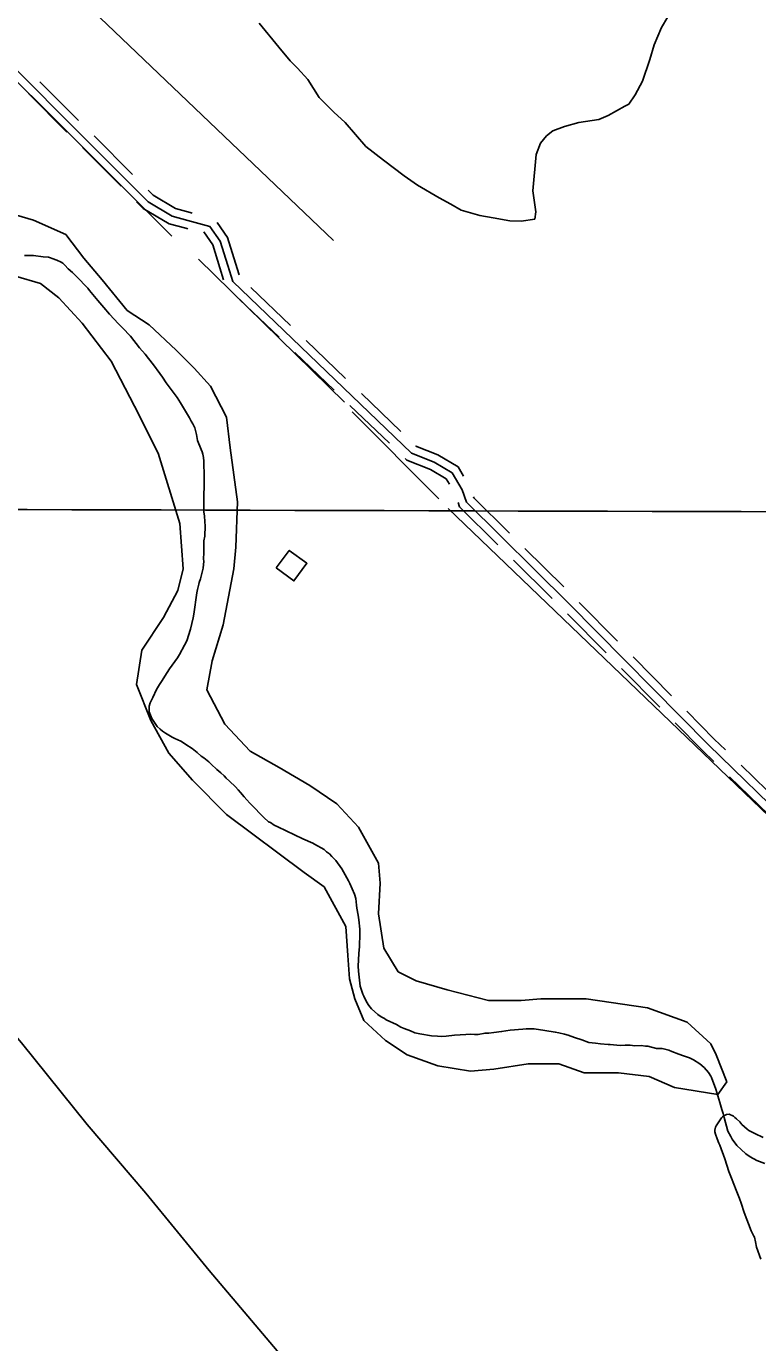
# Model space of a CAD drawing. Extents: x 3161615 to 3199515, y 867541 to 892976.
# Drawn here: x 3174576 to 3175914, y 877519 to 879928 of the extents above; entities that cross this region are included whole.
import ezdxf

# ---------------------------------------------------------------- set-up
doc = ezdxf.new("R2010")
doc.units = 0
for name, color, linetype in [('V-BLDG-OTLN', 7, 'Continuous'), ('V-GRID-MAJR', 7, 'Continuous'), ('V-ROAD-CNTR', 7, 'Continuous'), ('V-SITE-VEGE', 7, 'Continuous'), ('V-TOPO-SHOR', 7, 'Continuous')]:
    doc.layers.add(name, color=color, linetype=linetype)

msp = doc.modelspace()

# ---------------------------------------------------------------- linework, layer by layer
at = {"layer": 'V-BLDG-OTLN'}
msp.add_lwpolyline([(3175033.5601023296, 878936.3325145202), (3175065.7909075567, 878912.6433778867), (3175089.4800441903, 878944.8741831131), (3175057.2492389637, 878968.563319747)], close=True, dxfattribs=at)
at = {"layer": 'V-GRID-MAJR'}
msp.add_spline([(3165838.644, 879070.158), (3171065.6580000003, 879053.813), (3176292.6750000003, 879038.2270000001), (3181519.694, 879023.402), (3186746.716, 879009.337), (3191973.739, 878996.033), (3197200.764, 878983.488), (3197200.765, 878983.488)], degree=3, dxfattribs=at)
at = {"layer": 'V-ROAD-CNTR'}
for points in [[(3176137.7746876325, 878308.0033563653), (3175824.353314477, 878612.5867471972), (3175568.528826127, 878871.4142295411), (3175381.823199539, 879056.5288593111), (3175373.3562164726, 879079.4828134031), (3175355.284252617, 879110.3617516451), (3175322.3683184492, 879129.8077127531), (3175280.7134017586, 879146.6176791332), (3174953.905055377, 879460.562051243), (3174944.530074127, 879489.940992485), (3174930.8341015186, 879534.5059033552), (3174912.1781388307, 879561.343849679), (3174871.7602196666, 879572.3438276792), (3174843.112276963, 879580.1948119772), (3174799.1523648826, 879606.3587596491), (3174425.169112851, 879981.0530102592), (3174308.183346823, 880086.1937999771), (3174276.7564096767, 880138.294695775), (3174196.9595692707, 880193.5865851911), (3174036.786889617, 880346.251279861)], [(3174671.757619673, 879755.230461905), (3174601.1137609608, 879826.008320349)], [(3174650.523662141, 879734.0365042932), (3174579.879803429, 879804.8143627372)], [(3174770.658421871, 879656.1416600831), (3174700.014563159, 879726.919518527)], [(3174749.424464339, 879634.947702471), (3174678.7806056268, 879705.725560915)], [(3174879.340204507, 879585.8268007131), (3174875.712211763, 879586.8137987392), (3174849.037265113, 879594.1237841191), (3174808.4403463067, 879618.2867357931), (3174798.9153653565, 879627.829716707)], [(3174871.464220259, 879556.8788586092), (3174867.8082275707, 879557.8738566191), (3174837.187288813, 879566.2658398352), (3174789.8643834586, 879594.4307835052), (3174777.6814078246, 879606.6377590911)], [(3174965.684031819, 879472.990026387), (3174958.845045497, 879494.4239835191), (3174944.485074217, 879541.1478900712), (3174925.572112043, 879568.3568356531)], [(3174937.104088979, 879463.8700446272), (3174930.2151027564, 879485.458001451), (3174917.1831288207, 879527.8639166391), (3174900.9381613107, 879551.2328699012)], [(3175059.303844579, 879380.1132121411), (3174987.1879888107, 879449.3900735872)], [(3175038.5198861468, 879358.479255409), (3174966.404030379, 879427.7561168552)], [(3175160.265642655, 879283.1254061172), (3175088.1497868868, 879352.4022675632)], [(3175139.481684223, 879261.4914493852), (3175067.365828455, 879330.768310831)], [(3175261.2274407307, 879186.1376000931), (3175189.111584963, 879255.414461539)], [(3175240.443482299, 879164.5036433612), (3175168.3276265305, 879233.780504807)], [(3175376.0182111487, 879104.6317631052), (3175366.264230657, 879121.2967297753), (3175329.027305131, 879143.2956857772), (3175289.017385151, 879159.4416534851), (3175290.076383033, 879158.4236555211)], [(3175350.126262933, 879089.4777934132), (3175344.3042745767, 879099.426773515), (3175315.7093317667, 879116.3197397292), (3175272.409418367, 879133.7937047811), (3175269.286424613, 879136.7956987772)], [(3175459.969043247, 879000.1709720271), (3175394.746173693, 879064.8388426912), (3175394.2261747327, 879066.246839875)], [(3175438.847085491, 878978.8670146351), (3175368.9002253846, 879048.218875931), (3175366.080231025, 879055.8668606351)], [(3175559.386844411, 878901.6011691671), (3175488.373986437, 878972.008028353)], [(3175538.264886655, 878880.2972117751), (3175467.252028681, 878950.704070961)], [(3175658.1076469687, 878802.1213681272), (3175587.8107875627, 878873.243225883)], [(3175636.7716896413, 878781.0314103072), (3175566.4748302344, 878852.1532680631)], [(3175756.5234501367, 878702.5505672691), (3175686.2265907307, 878773.672425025)], [(3175735.187492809, 878681.4606094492), (3175664.890633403, 878752.5824672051)], [(3175855.127252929, 878603.596765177), (3175834.9152933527, 878623.2387258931), (3175784.642393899, 878674.1016241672)], [(3175834.2192947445, 878582.0828082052), (3175813.791335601, 878601.9347685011), (3175763.306436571, 878653.011666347)], [(3175934.619093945, 878484.513003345), (3175862.905237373, 878554.205863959)], [(3175955.5270521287, 878506.0269603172), (3175883.813195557, 878575.7198209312)]]:
    msp.add_lwpolyline(points, dxfattribs=at)
at = {"layer": 'V-SITE-VEGE'}
for p, q in [((3175002.389, 879933.0599999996), (3175038.307, 879889.1409999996)), ((3175738.359, 879925.6219999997), (3175749.862, 879944.5839999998)), ((3175724.889, 879893.3579999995), (3175738.3590000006, 879925.6219999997)), ((3175038.307, 879889.1409999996), (3175059.105, 879864.3149999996)), ((3175717.148, 879866.7709999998), (3175724.889, 879893.3579999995)), ((3175059.105, 879864.3149999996), (3175072.3510000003, 879850.9379999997)), ((3175703.639, 879826.8979999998), (3175717.148, 879866.7709999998)), ((3175072.3510000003, 879850.9379999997), (3175091.2660000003, 879829.9229999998)), ((3175091.2660000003, 879829.9229999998), (3175112.025, 879797.4929999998)), ((3175690.2020000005, 879802.2419999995), (3175703.6390000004, 879826.8979999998)), ((3175112.025, 879797.4929999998), (3175138.5200000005, 879770.7339999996)), ((3175671.082, 879781.4159999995), (3175678.7090000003, 879785.1829999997)), ((3175678.7090000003, 879785.1829999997), (3175690.2020000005, 879802.2419999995)), ((3175138.52, 879770.7339999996), (3175159.344, 879751.6119999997)), ((3175623.417, 879756.9279999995), (3175640.569, 879764.4529999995)), ((3175640.569, 879764.4529999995), (3175671.082, 879781.4159999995)), ((3175159.344, 879751.6119999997), (3175197.164, 879707.6839999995)), ((3175528.1770000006, 879726.9679999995), (3175539.633, 879736.4219999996)), ((3175539.633, 879736.4219999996), (3175560.5900000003, 879743.9259999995)), ((3175560.59, 879743.9259999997), (3175587.253, 879751.4009999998)), ((3175587.253, 879751.4009999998), (3175623.417, 879756.9279999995)), ((3175508.991, 879692.8299999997), (3175516.7, 879713.7129999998)), ((3175516.7, 879713.7129999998), (3175528.177, 879726.9679999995)), ((3175197.164, 879707.6839999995), (3175229.3730000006, 879682.8009999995)), ((3175502.955, 879626.2969999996), (3175508.991, 879692.8299999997)), ((3175229.3730000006, 879682.8009999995), (3175267.268, 879654.0879999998)), ((3175267.268, 879654.0879999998), (3175291.9070000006, 879636.8499999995)), ((3175291.907, 879636.8499999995), (3175331.73, 879613.8299999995)), ((3175331.73, 879613.8299999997), (3175352.593, 879602.3149999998)), ((3175508.473, 879588.2319999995), (3175502.9550000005, 879626.2969999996)), ((3174589.1010000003, 879572.9319999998), (3174532.9220000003, 879589.4649999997)), ((3175352.593, 879602.3149999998), (3175371.556, 879590.8109999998)), ((3175371.556, 879590.8109999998), (3175405.741, 879581.1339999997)), ((3174648.5810000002, 879546.4819999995), (3174589.1010000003, 879572.9319999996)), ((3175405.741, 879581.1339999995), (3175430.444, 879577.2059999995)), ((3175430.444, 879577.2059999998), (3175460.844, 879571.3529999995)), ((3175460.844, 879571.3529999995), (3175481.765, 879571.2479999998)), ((3175481.765, 879571.2479999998), (3175506.507, 879574.9309999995)), ((3175506.507, 879574.9309999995), (3175508.473, 879588.2319999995)), ((3174681.628, 879503.5009999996), (3174648.5810000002, 879546.4819999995)), ((3174714.6720000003, 879463.8269999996), (3174681.628, 879503.5009999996)), ((3174556.054, 879470.4379999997), (3174602.3190000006, 879457.2139999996)), ((3174602.3190000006, 879457.2139999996), (3174635.361, 879430.7639999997)), ((3174760.936, 879407.6189999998), (3174714.6720000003, 879463.8269999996)), ((3174635.361, 879430.7639999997), (3174678.3220000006, 879384.4789999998)), ((3174800.592, 879381.1719999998), (3174760.936, 879407.6189999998)), ((3174678.3220000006, 879384.4789999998), (3174731.1950000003, 879315.0459999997)), ((3174850.16, 879334.8869999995), (3174800.592, 879381.1719999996)), ((3174883.2060000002, 879301.8219999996), (3174850.1600000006, 879334.8869999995)), ((3174731.1950000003, 879315.0459999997), (3174774.156, 879232.3899999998)), ((3174912.947, 879268.7589999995), (3174883.2060000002, 879301.8219999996)), ((3174942.688, 879212.5539999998), (3174912.9470000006, 879268.7589999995)), ((3174774.156, 879232.3899999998), (3174817.115, 879146.4279999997)), ((3174949.2970000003, 879156.3479999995), (3174942.688, 879212.5539999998)), ((3174962.515, 879057.1619999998), (3174949.2970000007, 879156.3479999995)), ((3174817.115, 879146.4279999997), (3174856.77, 879017.4859999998)), ((3174959.211, 878974.5059999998), (3174962.515, 879057.1619999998)), ((3174856.77, 879017.4859999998), (3174863.3790000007, 878934.8299999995)), ((3174955.906, 878934.8299999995), (3174959.211, 878974.5059999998)), ((3174863.3790000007, 878934.8299999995), (3174853.465, 878895.1569999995)), ((3174936.079, 878832.3379999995), (3174955.906, 878934.8299999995)), ((3174853.465, 878895.1569999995), (3174827.0290000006, 878845.5619999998)), ((3174827.029, 878845.5619999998), (3174787.374, 878786.0489999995)), ((3174916.251, 878766.2119999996), (3174936.079, 878832.3379999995)), ((3174787.374000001, 878786.0489999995), (3174777.46, 878723.2309999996)), ((3174906.3380000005, 878713.3149999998), (3174916.2510000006, 878766.2119999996)), ((3174777.46, 878723.2309999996), (3174803.897, 878657.1069999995)), ((3174939.3830000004, 878650.4959999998), (3174906.3380000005, 878713.3149999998)), ((3174803.897, 878657.1069999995), (3174836.9420000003, 878597.5959999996)), ((3174985.647, 878600.9039999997), (3174939.3830000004, 878650.4959999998)), ((3174836.9420000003, 878597.5959999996), (3174879.903, 878548.0019999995)), ((3175038.5200000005, 878571.1469999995), (3174985.647, 878600.9039999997)), ((3175094.699, 878538.0839999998), (3175038.5200000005, 878571.1469999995)), ((3174879.903, 878548.0019999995), (3174942.688, 878485.1859999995)), ((3175144.267, 878505.0229999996), (3175094.699, 878538.0839999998)), ((3175183.92, 878462.0409999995), (3175144.267, 878505.0229999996)), ((3174942.688, 878485.1859999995), (3175084.785, 878379.3859999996)), ((3175220.27, 878395.9179999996), (3175183.92, 878462.0409999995)), ((3175223.5750000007, 878359.5489999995), (3175220.2700000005, 878395.9179999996)), ((3175084.785, 878379.3859999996), (3175121.1350000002, 878352.9359999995)), ((3175121.1350000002, 878352.9359999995), (3175160.79, 878280.1989999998)), ((3175220.27, 878303.3439999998), (3175223.575, 878359.5489999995)), ((3175230.184, 878240.5259999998), (3175220.27, 878303.3439999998)), ((3175160.79, 878280.1989999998), (3175164.093, 878227.2999999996)), ((3175256.6220000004, 878197.5439999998), (3175230.184, 878240.5259999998)), ((3175164.093, 878227.2999999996), (3175167.399, 878184.3199999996)), ((3175289.6660000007, 878181.0129999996), (3175256.6220000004, 878197.5439999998)), ((3175167.399, 878184.3199999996), (3175177.311, 878147.9499999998)), ((3175345.843, 878164.4809999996), (3175289.6660000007, 878181.0129999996)), ((3175177.311, 878147.9499999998), (3175193.8340000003, 878108.2739999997)), ((3175421.849, 878144.6439999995), (3175345.843, 878164.4809999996)), ((3175481.3310000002, 878144.6439999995), (3175421.849, 878144.6439999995)), ((3175517.6810000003, 878147.9519999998), (3175481.3310000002, 878144.6439999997)), ((3175600.295, 878147.9499999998), (3175517.6810000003, 878147.9519999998)), ((3175712.65, 878131.4179999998), (3175600.295, 878147.9499999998)), ((3175785.35, 878104.9679999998), (3175712.65, 878131.4179999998)), ((3175193.8340000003, 878108.2739999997), (3175233.4900000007, 878071.9079999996)), ((3175828.311, 878065.2949999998), (3175785.35, 878104.9679999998)), ((3175233.4900000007, 878071.9079999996), (3175273.143, 878045.4579999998)), ((3175838.223, 878045.4579999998), (3175828.311, 878065.2949999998)), ((3175273.143, 878045.4579999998), (3175329.322, 878025.6209999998)), ((3175329.322, 878025.6209999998), (3175388.804, 878015.6999999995)), ((3175431.7630000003, 878019.0079999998), (3175494.5500000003, 878028.9259999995)), ((3175494.5500000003, 878028.9259999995), (3175550.7270000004, 878028.9259999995)), ((3175550.7270000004, 878028.9259999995), (3175596.991, 878012.3949999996)), ((3175858.0500000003, 877995.8629999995), (3175838.223, 878045.4579999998)), ((3175388.804, 878015.6999999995), (3175431.7630000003, 878019.0079999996)), ((3175596.991, 878012.3949999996), (3175659.7770000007, 878012.3949999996)), ((3175659.7770000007, 878012.3949999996), (3175715.9560000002, 878005.7839999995)), ((3175715.9560000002, 878005.7839999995), (3175762.22, 877985.9449999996)), ((3175762.22, 877985.9449999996), (3175841.529, 877972.7209999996)), ((3175841.529, 877972.7209999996), (3175858.0500000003, 877995.8629999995))]:
    msp.add_line(p, q, dxfattribs=at)
msp.add_lwpolyline([(3175919.992000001, 877671.4439999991), (3175912.363000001, 877693.672999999), (3175910.055000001, 877703.435999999), (3175908.410000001, 877711.5149999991), (3175907.413000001, 877713.8699999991), (3175902.414000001, 877723.3089999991), (3175889.792000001, 877756.9949999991), (3175884.154000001, 877773.8339999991), (3175880.832000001, 877782.256999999), (3175875.190000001, 877798.087999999), (3175866.211000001, 877819.648999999), (3175861.560000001, 877831.7779999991), (3175853.936000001, 877855.349999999), (3175845.307000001, 877879.937999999), (3175843.308000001, 877883.9829999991), (3175839.983000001, 877891.7329999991), (3175836.9990000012, 877900.4879999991), (3175836.007000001, 877904.528999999), (3175836.022000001, 877907.555999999), (3175837.3940000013, 877913.2649999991), (3175838.412000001, 877915.278999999), (3175840.783000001, 877919.300999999), (3175848.2320000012, 877930.025999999), (3175849.924000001, 877932.0369999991), (3175852.285000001, 877933.7039999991), (3175854.6440000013, 877935.0419999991), (3175857.339000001, 877936.0369999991), (3175862.050000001, 877936.685999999), (3175870.102000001, 877932.9509999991), (3175872.783000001, 877930.920999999), (3175875.798000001, 877928.2179999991), (3175881.487000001, 877922.8089999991), (3175885.4990000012, 877918.0839999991), (3175894.875000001, 877909.295999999), (3175897.892000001, 877906.9289999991), (3175908.961000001, 877901.4979999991), (3175924.397000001, 877894.363999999)], dxfattribs=at)
at = {"layer": 'V-TOPO-SHOR'}
for p, q in [((3174579.421332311, 880069.3329040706), (3175138.1539969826, 879535.7682438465)), ((3175158.475865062, 879239.7535915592), (3174891.426437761, 879501.2169113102)), ((3175172.5203367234, 879222.0982032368), (3175330.6301781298, 879063.1120801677))]:
    msp.add_line(p, q, dxfattribs=at)
for points in [[(3174842.217236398, 879543.6326837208), (3174325.7153513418, 880059.4640639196), (3174160.558932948, 880218.4696599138), (3174157.0648538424, 880229.0492618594), (3174157.1330090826, 880253.7122813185), (3174164.247741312, 880278.3558278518), (3174174.866289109, 880295.9430609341), (3174224.328638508, 880345.1327893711), (3174252.563628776, 880362.6713401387), (3174312.547161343, 880394.2154167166), (3174647.9995394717, 880661.0603782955)], [(3174808.985000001, 879307.7899999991), (3174799.500000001, 879319.4469999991), (3174793.731000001, 879327.351999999), (3174783.006000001, 879339.4289999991), (3174766.931000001, 879360.2409999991), (3174752.075000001, 879376.069999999), (3174745.056000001, 879383.1519999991), (3174728.551000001, 879401.0619999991), (3174718.240000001, 879412.7229999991), (3174706.689000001, 879426.0449999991), (3174698.030000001, 879436.868999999), (3174691.431000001, 879444.3649999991), (3174688.548000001, 879448.525999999), (3174681.943000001, 879455.1919999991), (3174674.515000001, 879463.1059999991), (3174660.480000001, 879476.8559999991), (3174652.632000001, 879483.530999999), (3174646.441000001, 879490.194999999), (3174642.726000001, 879493.944999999), (3174639.832000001, 879496.0319999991), (3174631.972000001, 879499.7999999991), (3174623.692000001, 879502.7429999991), (3174620.376000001, 879503.586999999), (3174616.651000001, 879504.8479999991), (3174607.115000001, 879505.7229999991), (3174589.294000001, 879507.878999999), (3174584.733000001, 879507.8999999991), (3174578.099000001, 879508.3459999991), (3174572.705000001, 879507.9569999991)], [(3175180.094000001, 878319.452999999), (3175178.907000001, 878331.484999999), (3175176.871000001, 878339.373999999), (3175167.837000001, 878358.9079999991), (3175165.373000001, 878363.8949999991), (3175153.450000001, 878385.9319999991), (3175142.321000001, 878400.912999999), (3175135.307000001, 878408.4099999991), (3175130.766000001, 878412.993999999), (3175125.3940000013, 878417.165999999), (3175121.266000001, 878420.917999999), (3175103.479000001, 878430.954999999), (3175100.169000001, 878432.6279999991), (3175081.960000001, 878441.0079999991), (3175036.444000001, 878462.3709999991), (3175029.822000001, 878465.719999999), (3175022.794000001, 878470.314999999), (3175019.484000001, 878471.988999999), (3175010.813000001, 878479.9079999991), (3174987.697000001, 878503.2409999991), (3174985.223000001, 878506.1549999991), (3174979.859000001, 878511.9879999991), (3174974.909000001, 878517.8169999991), (3174967.895000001, 878525.3119999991), (3174963.770000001, 878530.3089999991), (3174958.820000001, 878535.7239999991), (3174948.087000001, 878546.1429999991), (3174941.889000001, 878551.5619999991), (3174938.176000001, 878555.724999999), (3174931.983000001, 878561.5619999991), (3174924.961000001, 878567.400999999), (3174914.641000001, 878577.400999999), (3174910.098000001, 878581.5709999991), (3174901.007000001, 878588.660999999), (3174896.045000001, 878592.0029999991), (3174888.613000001, 878598.6739999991), (3174879.522000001, 878605.765999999), (3174867.944000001, 878613.283999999), (3174863.812000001, 878616.2069999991), (3174858.849000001, 878619.1329999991), (3174847.675000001, 878624.160999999), (3174842.711000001, 878626.6739999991), (3174830.718000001, 878633.780999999), (3174825.344000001, 878637.5369999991), (3174820.799000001, 878641.290999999), (3174815.432000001, 878646.2939999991), (3174805.962000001, 878660.8509999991), (3174801.042000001, 878673.314999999), (3174801.092000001, 878683.6839999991), (3174802.777000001, 878689.481999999), (3174807.385000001, 878699.4149999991), (3174814.504000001, 878713.893999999), (3174819.939000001, 878723.4069999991), (3174824.949000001, 878730.435999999), (3174829.546000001, 878738.2919999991), (3174838.320000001, 878751.937999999), (3174852.513000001, 878771.7769999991), (3174856.275000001, 878777.979999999), (3174865.479000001, 878795.354999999), (3174869.6610000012, 878802.8019999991), (3174876.396000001, 878824.334999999), (3174881.469000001, 878845.045999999), (3174882.745000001, 878851.6749999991), (3174887.904000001, 878890.6349999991), (3174889.592000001, 878896.8459999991), (3174891.711000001, 878906.7889999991), (3174892.555000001, 878909.6889999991), (3174895.074000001, 878916.3119999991), (3174899.729000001, 878936.197999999), (3174900.616000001, 878948.635999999), (3174900.219000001, 878952.368999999), (3174900.690000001, 878964.3929999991), (3174900.790000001, 878985.9589999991), (3174902.906000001, 878994.6569999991), (3174903.410000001, 879013.731999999), (3174902.613000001, 879020.7869999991), (3174901.837000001, 879031.984999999), (3174901.038000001, 879038.6249999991), (3174901.110000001, 879053.9709999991), (3174900.762000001, 879068.486999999), (3174900.7860000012, 879073.876999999), (3174901.239000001, 879081.7559999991), (3174901.358000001, 879107.052999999), (3174900.6240000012, 879127.790999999), (3174900.645000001, 879131.937999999), (3174900.260000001, 879138.5759999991), (3174899.043000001, 879144.3879999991), (3174897.821000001, 879148.954999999), (3174895.766000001, 879153.109999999), (3174889.209000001, 879169.729999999), (3174887.599000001, 879180.520999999), (3174884.341000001, 879192.976999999), (3174881.056000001, 879200.0419999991), (3174877.762000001, 879205.0329999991), (3174874.471000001, 879210.8559999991), (3174858.014000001, 879238.7189999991), (3174851.837000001, 879248.2869999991), (3174832.055000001, 879274.9189999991), (3174825.055000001, 879285.734999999), (3174820.525000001, 879292.390999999), (3174808.985000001, 879307.7899999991)], [(3175348.1979382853, 879045.4469553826), (3176040.4553166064, 878381.150635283), (3176258.2955425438, 878162.103087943), (3176701.012834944, 877720.4652318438), (3177059.463297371, 877384.7597056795)], [(3175369.407000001, 877089.037999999), (3175365.0190000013, 877099.8999999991), (3175356.511000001, 877113.9249999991), (3175286.175000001, 877202.309999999), (3175085.424000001, 877444.135999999), (3174910.950000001, 877651.1009999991), (3174795.099000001, 877792.305999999), (3174687.425000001, 877917.7889999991), (3174567.026000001, 878067.403999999), (3174459.186000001, 878191.9609999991), (3174386.273000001, 878285.0179999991), (3174316.8030000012, 878367.8209999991), (3174207.602000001, 878495.1799999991), (3174071.135000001, 878660.760999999)], [(3175927.684000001, 877846.5029999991), (3175912.781000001, 877851.964999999), (3175900.7860000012, 877858.655999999), (3175892.518000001, 877864.5009999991), (3175883.845000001, 877872.0059999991), (3175875.9990000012, 877879.5059999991), (3175867.760000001, 877891.1569999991), (3175864.880000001, 877896.1479999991), (3175859.948000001, 877905.707999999), (3175853.016000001, 877931.037999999), (3175851.390000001, 877938.096999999), (3175848.934000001, 877945.158999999), (3175845.262000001, 877958.030999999), (3175837.498000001, 877982.5369999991), (3175829.718000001, 878003.7239999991), (3175828.487000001, 878006.631999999), (3175824.369000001, 878012.871999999), (3175816.533000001, 878022.0329999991), (3175808.685000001, 878029.118999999), (3175797.108000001, 878036.2229999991), (3175789.659000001, 878039.9899999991), (3175783.863000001, 878042.0909999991), (3175778.477000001, 878043.3609999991), (3175769.785000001, 878046.716999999), (3175756.950000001, 878051.339999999), (3175751.570000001, 878053.851999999), (3175744.531000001, 878055.959999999), (3175739.559000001, 878056.8139999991), (3175734.998000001, 878057.2479999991), (3175729.194000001, 878057.2769999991), (3175713.037000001, 878061.0839999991), (3175709.306000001, 878061.515999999), (3175701.015000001, 878062.383999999), (3175689.817000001, 878062.0219999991), (3175685.256000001, 878062.457999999), (3175680.697000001, 878062.893999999), (3175671.573000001, 878062.934999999), (3175662.450000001, 878062.564999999), (3175644.6240000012, 878064.307999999), (3175640.477000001, 878064.3259999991), (3175626.798000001, 878065.6349999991), (3175617.265000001, 878066.922999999), (3175605.659000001, 878068.2209999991), (3175592.826000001, 878072.8439999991), (3175579.162000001, 878077.469999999), (3175567.568000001, 878081.2549999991), (3175560.527000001, 878083.361999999), (3175550.584000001, 878085.481999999), (3175543.956000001, 878087.170999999), (3175524.892000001, 878089.7499999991), (3175505.413000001, 878092.743999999), (3175490.899000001, 878092.8119999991), (3175484.675000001, 878092.4239999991), (3175461.442000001, 878090.459999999), (3175453.560000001, 878089.667999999), (3175445.673000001, 878088.045999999), (3175431.562000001, 878086.0389999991), (3175422.436000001, 878085.251999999), (3175415.385000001, 878085.2829999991), (3175402.933000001, 878082.8539999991), (3175396.296000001, 878082.4709999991), (3175388.005000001, 878083.339999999), (3175380.5360000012, 878082.5449999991), (3175359.382000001, 878081.3979999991), (3175344.444000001, 878079.810999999), (3175335.316000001, 878079.0219999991), (3175328.685000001, 878079.8849999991), (3175317.491000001, 878080.351999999), (3175296.355000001, 878083.7679999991), (3175287.244000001, 878085.8829999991), (3175278.964000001, 878089.2399999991), (3175267.372000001, 878093.439999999), (3175261.578000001, 878096.3709999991), (3175253.306000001, 878100.9729999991), (3175234.686000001, 878109.768999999), (3175231.378000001, 878111.8579999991), (3175225.585000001, 878114.7869999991), (3175219.383000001, 878118.961999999), (3175207.409000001, 878129.802999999), (3175202.8740000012, 878135.628999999), (3175198.758000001, 878142.2829999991), (3175193.415000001, 878152.6769999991), (3175191.774000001, 878156.415999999), (3175186.867000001, 878171.368999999), (3175183.676000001, 878198.7549999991), (3175183.304000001, 878207.466999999), (3175184.242000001, 878230.684999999), (3175185.546000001, 878243.533999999), (3175186.070000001, 878267.1699999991), (3175186.109000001, 878275.4639999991), (3175184.530000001, 878292.474999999), (3175183.324000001, 878300.775999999), (3175180.897000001, 878313.6429999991), (3175180.094000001, 878319.452999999)]]:
    msp.add_lwpolyline(points, dxfattribs=at)

doc.saveas('drawing.dxf')
